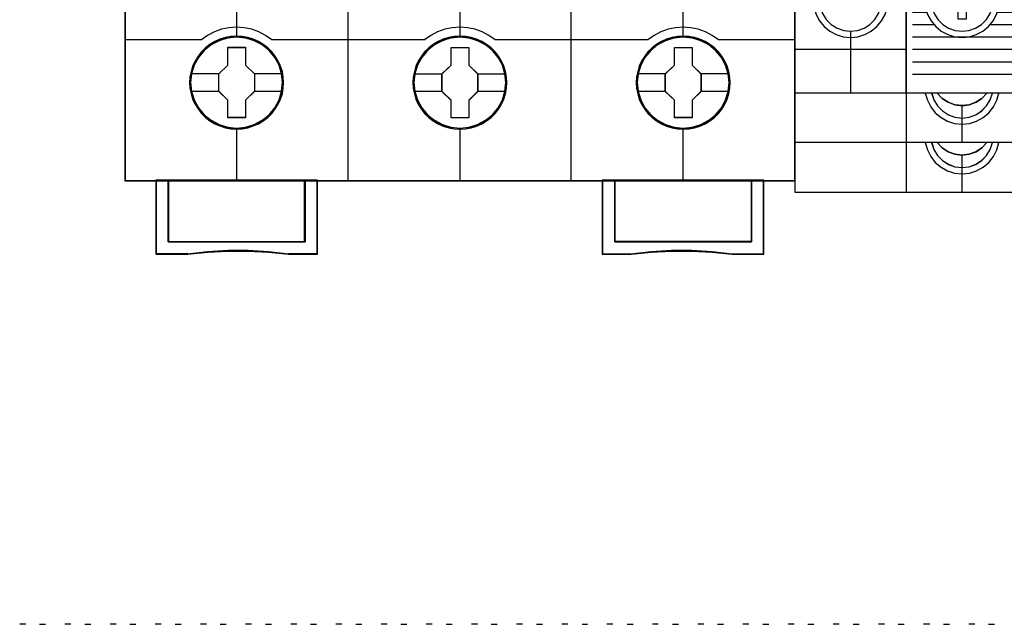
# Model space of a CAD drawing. Header units: millimetres. Extents: x -1290 to 1795, y -4192 to -1311.
# Tile 473 of 656: x 1509 to 1525, y -3700 to -3690. Entities that reach past the tile are written whole.
import ezdxf

# ---------------------------------------------------------------- set-up
doc = ezdxf.new("R2010")
doc.units = ezdxf.units.MM
doc.layers.add('45', color=7, linetype='Continuous')
doc.layers.add('51', color=7, linetype='Continuous')
doc.layers.add('Aparatura', color=7, linetype='Continuous', lineweight=13)
doc.styles.get("Standard").update_dxf_attribs({"font": 'ARIALN.TTF', "width": 0.8})

# ---------------------------------------------------------------- blocks, each defined once
blk = doc.blocks.new('*U220')
at = {"layer": '45', "color": 7}
for points in [[(729.330434, -233.600374), (711.31819, -233.600374), (711.31819, -315.623143), (729.330434, -315.623143), (747.331539, -315.623143), (765.343784, -315.623143), (765.343784, -233.600374), (747.331539, -233.600374), (729.330434, -233.600374)], [(724.114149, -307.712791), (724.09179, -307.260059), (724.019122, -306.812848), (723.862607, -306.3822), (723.683732, -305.968115), (723.44896, -305.576115), (723.169468, -305.228284), (722.839668, -304.908059), (722.47074, -304.632003), (722.101811, -304.389073), (721.671394, -304.201355), (721.240978, -304.074369), (720.782612, -303.991552), (720.329836, -303.969468), (719.87147, -303.991552), (719.429873, -304.074369), (718.982687, -304.201355), (718.56904, -304.389073), (718.177752, -304.632003), (717.820003, -304.908059), (717.484613, -305.228284), (717.221892, -305.576115), (716.975939, -305.968115), (716.774705, -306.3822), (716.657319, -306.812848), (716.567882, -307.260059), (716.534343, -307.712791), (716.567882, -308.160002), (716.657319, -308.601692), (716.774705, -309.03234), (716.975939, -309.446425), (717.221892, -309.838425), (717.484613, -310.197298), (717.820003, -310.517523), (718.177752, -310.793579), (718.56904, -311.025467), (718.982687, -311.207664), (719.429873, -311.345692), (719.87147, -311.43403), (720.329836, -311.456114), (720.782612, -311.43403), (721.240978, -311.345692), (721.671394, -311.207664), (722.101811, -311.025467), (722.47074, -310.793579), (722.839668, -310.517523), (723.169468, -310.197298), (723.44896, -309.838425), (723.683732, -309.446425), (723.862607, -309.03234), (724.019122, -308.601692), (724.09179, -308.160002), (724.114149, -307.712791)], [(724.114149, -307.712791), (724.09179, -307.260059), (724.019122, -306.812848), (723.862607, -306.3822), (723.683732, -305.968115), (723.44896, -305.576115), (723.169468, -305.228284), (722.839668, -304.908059), (722.47074, -304.632003), (722.101811, -304.389073), (721.671394, -304.201355), (721.240978, -304.074369), (720.782612, -303.991552), (720.329836, -303.969468), (719.87147, -303.991552), (719.429873, -304.074369), (718.982687, -304.201355), (718.56904, -304.389073), (718.177752, -304.632003), (717.820003, -304.908059), (717.484613, -305.228284), (717.221892, -305.576115), (716.975939, -305.968115), (716.774705, -306.3822), (716.657319, -306.812848), (716.567882, -307.260059), (716.534343, -307.712791), (716.567882, -308.160002), (716.657319, -308.601692), (716.774705, -309.03234), (716.975939, -309.446425), (717.221892, -309.838425), (717.484613, -310.197298), (717.820003, -310.517523), (718.177752, -310.793579), (718.56904, -311.025467), (718.982687, -311.207664), (719.429873, -311.345692), (719.87147, -311.43403), (720.329836, -311.456114), (720.782612, -311.43403), (721.240978, -311.345692), (721.671394, -311.207664), (722.101811, -311.025467), (722.47074, -310.793579), (722.839668, -310.517523), (723.169468, -310.197298), (723.44896, -309.838425), (723.683732, -309.446425), (723.862607, -309.03234), (724.019122, -308.601692), (724.09179, -308.160002), (724.114149, -307.712791)], [(724.099824, -307.712791), (724.077554, -307.262013), (724.005179, -306.816732), (723.849292, -306.387943), (723.671136, -305.975646), (723.437306, -305.585338), (723.158937, -305.239009), (722.830462, -304.920166), (722.463015, -304.645301), (722.095568, -304.40342), (721.66688, -304.216512), (721.238191, -304.090075), (720.781666, -304.007615), (720.330709, -303.985626), (719.874184, -304.007615), (719.434361, -304.090075), (718.98897, -304.216512), (718.576984, -304.40342), (718.187268, -304.645301), (717.830956, -304.920166), (717.496913, -305.239009), (717.235246, -305.585338), (716.990281, -305.975646), (716.789856, -306.387943), (716.672941, -306.816732), (716.583863, -307.262013), (716.550459, -307.712791), (716.583863, -308.158072), (716.672941, -308.597855), (716.789856, -309.026644), (716.990281, -309.438941), (717.235246, -309.829249), (717.496913, -310.186573), (717.830956, -310.505416), (718.187268, -310.780281), (718.576984, -311.011167), (718.98897, -311.192578), (719.434361, -311.33001), (719.874184, -311.417967), (720.330709, -311.439956), (720.781666, -311.417967), (721.238191, -311.33001), (721.66688, -311.192578), (722.095568, -311.011167), (722.463015, -310.780281), (722.830462, -310.505416), (723.158937, -310.186573), (723.437306, -309.829249), (723.671136, -309.438941), (723.849292, -309.026644), (724.005179, -308.597855), (724.077554, -308.158072), (724.099824, -307.712791)], [(742.115518, -307.71811), (742.093158, -307.270907), (742.020488, -306.823703), (741.863969, -306.387542), (741.685089, -305.973465), (741.450309, -305.586993), (741.17081, -305.233648), (740.841001, -304.913428), (740.477651, -304.637377), (740.103122, -304.394452), (739.672693, -304.212258), (739.242264, -304.079753), (738.783885, -303.996938), (738.331096, -303.974854), (737.878307, -303.996938), (737.431108, -304.079753), (736.983908, -304.212258), (736.570249, -304.394452), (736.17895, -304.637377), (735.821191, -304.913428), (735.485792, -305.233648), (735.223062, -305.586993), (734.977103, -305.973465), (734.781453, -306.387542), (734.658473, -306.823703), (734.569033, -307.270907), (734.541083, -307.71811), (734.569033, -308.170834), (734.658473, -308.606995), (734.781453, -309.037635), (734.977103, -309.451712), (735.223062, -309.843705), (735.485792, -310.202572), (735.821191, -310.522791), (736.17895, -310.804363), (736.570249, -311.030726), (736.983908, -311.21844), (737.431108, -311.350945), (737.878307, -311.439282), (738.331096, -311.466887), (738.783885, -311.439282), (739.242264, -311.350945), (739.672693, -311.21844), (740.103122, -311.030726), (740.477651, -310.804363), (740.841001, -310.522791), (741.17081, -310.202572), (741.450309, -309.843705), (741.685089, -309.451712), (741.863969, -309.037635), (742.020488, -308.606995), (742.093158, -308.170834), (742.115518, -307.71811)], [(742.115518, -307.71811), (742.093158, -307.270907), (742.020488, -306.823703), (741.863969, -306.387542), (741.685089, -305.973465), (741.450309, -305.586993), (741.17081, -305.233648), (740.841001, -304.913428), (740.477651, -304.637377), (740.103122, -304.394452), (739.672693, -304.212258), (739.242264, -304.079753), (738.783885, -303.996938), (738.331096, -303.974854), (737.878307, -303.996938), (737.431108, -304.079753), (736.983908, -304.212258), (736.570249, -304.394452), (736.17895, -304.637377), (735.821191, -304.913428), (735.485792, -305.233648), (735.223062, -305.586993), (734.977103, -305.973465), (734.781453, -306.387542), (734.658473, -306.823703), (734.569033, -307.270907), (734.541083, -307.71811), (734.569033, -308.170834), (734.658473, -308.606995), (734.781453, -309.037635), (734.977103, -309.451712), (735.223062, -309.843705), (735.485792, -310.202572), (735.821191, -310.522791), (736.17895, -310.804363), (736.570249, -311.030726), (736.983908, -311.21844), (737.431108, -311.350945), (737.878307, -311.439282), (738.331096, -311.466887), (738.783885, -311.439282), (739.242264, -311.350945), (739.672693, -311.21844), (740.103122, -311.030726), (740.477651, -310.804363), (740.841001, -310.522791), (741.17081, -310.202572), (741.450309, -309.843705), (741.685089, -309.451712), (741.863969, -309.037635), (742.020488, -308.606995), (742.093158, -308.170834), (742.115518, -307.71811)], [(742.099402, -307.719019), (742.077137, -307.273637), (742.004777, -306.828256), (741.848923, -306.393872), (741.670805, -305.981482), (741.437024, -305.596584), (741.158714, -305.244678), (740.830308, -304.925763), (740.468505, -304.650836), (740.09557, -304.408901), (739.666972, -304.227449), (739.238375, -304.095484), (738.781946, -304.013006), (738.331084, -303.991012), (737.880222, -304.013006), (737.434925, -304.095484), (736.989629, -304.227449), (736.57773, -304.408901), (736.188096, -304.650836), (735.831859, -304.925763), (735.497887, -305.244678), (735.236276, -305.596584), (734.991363, -305.981482), (734.796546, -306.393872), (734.67409, -306.828256), (734.58503, -307.273637), (734.557199, -307.719019), (734.58503, -308.169898), (734.67409, -308.604283), (734.796546, -309.033168), (734.991363, -309.445559), (735.236276, -309.835955), (735.497887, -310.193359), (735.831859, -310.512274), (736.188096, -310.7927), (736.57773, -311.01814), (736.989629, -311.20509), (737.434925, -311.337055), (737.880222, -311.425031), (738.331084, -311.452524), (738.781946, -311.425031), (739.238375, -311.337055), (739.666972, -311.20509), (740.09557, -311.01814), (740.468505, -310.7927), (740.830308, -310.512274), (741.158714, -310.193359), (741.437024, -309.835955), (741.670805, -309.445559), (741.848923, -309.033168), (742.004777, -308.604283), (742.077137, -308.169898), (742.099402, -307.719019)], [(760.122259, -307.718177), (760.099899, -307.265445), (760.027232, -306.818234), (759.870717, -306.387586), (759.691842, -305.973501), (759.457069, -305.581501), (759.177578, -305.23367), (758.847778, -304.913445), (758.478849, -304.637389), (758.109921, -304.394459), (757.679504, -304.206741), (757.249087, -304.079755), (756.790721, -303.996938), (756.337945, -303.974854), (755.879579, -303.996938), (755.437983, -304.079755), (754.990797, -304.206741), (754.57715, -304.394459), (754.185862, -304.637389), (753.828113, -304.913445), (753.492723, -305.23367), (753.230001, -305.581501), (752.984049, -305.973501), (752.782815, -306.387586), (752.665429, -306.818234), (752.575991, -307.265445), (752.542452, -307.718177), (752.575991, -308.165388), (752.665429, -308.607078), (752.782815, -309.037726), (752.984049, -309.451811), (753.230001, -309.843811), (753.492723, -310.202684), (753.828113, -310.522909), (754.185862, -310.798965), (754.57715, -311.030853), (754.990797, -311.21305), (755.437983, -311.351078), (755.879579, -311.439416), (756.337945, -311.461501), (756.790721, -311.439416), (757.249087, -311.351078), (757.679504, -311.21305), (758.109921, -311.030853), (758.478849, -310.798965), (758.847778, -310.522909), (759.177578, -310.202684), (759.457069, -309.843811), (759.691842, -309.451811), (759.870717, -309.037726), (760.027232, -308.607078), (760.099899, -308.165388), (760.122259, -307.718177)], [(760.122259, -307.718177), (760.099899, -307.265445), (760.027232, -306.818234), (759.870717, -306.387586), (759.691842, -305.973501), (759.457069, -305.581501), (759.177578, -305.23367), (758.847778, -304.913445), (758.478849, -304.637389), (758.109921, -304.394459), (757.679504, -304.206741), (757.249087, -304.079755), (756.790721, -303.996938), (756.337945, -303.974854), (755.879579, -303.996938), (755.437983, -304.079755), (754.990797, -304.206741), (754.57715, -304.394459), (754.185862, -304.637389), (753.828113, -304.913445), (753.492723, -305.23367), (753.230001, -305.581501), (752.984049, -305.973501), (752.782815, -306.387586), (752.665429, -306.818234), (752.575991, -307.265445), (752.542452, -307.718177), (752.575991, -308.165388), (752.665429, -308.607078), (752.782815, -309.037726), (752.984049, -309.451811), (753.230001, -309.843811), (753.492723, -310.202684), (753.828113, -310.522909), (754.185862, -310.798965), (754.57715, -311.030853), (754.990797, -311.21305), (755.437983, -311.351078), (755.879579, -311.439416), (756.337945, -311.461501), (756.790721, -311.439416), (757.249087, -311.351078), (757.679504, -311.21305), (758.109921, -311.030853), (758.478849, -310.798965), (758.847778, -310.522909), (759.177578, -310.202684), (759.457069, -309.843811), (759.691842, -309.451811), (759.870717, -309.037726), (760.027232, -308.607078), (760.099899, -308.165388), (760.122259, -307.718177)], [(760.106143, -307.718177), (760.083873, -307.267399), (760.011498, -306.822118), (759.855611, -306.393329), (759.677455, -305.981032), (759.443625, -305.590724), (759.165256, -305.244395), (758.836781, -304.925552), (758.469334, -304.650687), (758.101887, -304.408806), (757.673198, -304.221898), (757.24451, -304.095461), (756.787985, -304.013001), (756.337028, -303.991012), (755.880503, -304.013001), (755.44068, -304.095461), (754.995289, -304.221898), (754.583303, -304.408806), (754.193587, -304.650687), (753.837275, -304.925552), (753.503232, -305.244395), (753.241565, -305.590724), (752.9966, -305.981032), (752.796175, -306.393329), (752.67926, -306.822118), (752.590182, -307.267399), (752.556777, -307.718177), (752.590182, -308.163458), (752.67926, -308.603241), (752.796175, -309.03203), (752.9966, -309.444327), (753.241565, -309.834635), (753.503232, -310.191959), (753.837275, -310.510802), (754.193587, -310.785667), (754.583303, -311.016553), (754.995289, -311.197964), (755.44068, -311.335396), (755.880503, -311.423353), (756.337028, -311.445342), (756.787985, -311.423353), (757.24451, -311.335396), (757.673198, -311.197964), (758.101887, -311.016553), (758.469334, -310.785667), (758.836781, -310.510802), (759.165256, -310.191959), (759.443625, -309.834635), (759.677455, -309.444327), (759.855611, -309.03203), (760.011498, -308.603241), (760.083873, -308.163458), (760.106143, -307.718177)], [(719.615537, -304.865352), (721.056749, -304.865352), (721.056749, -306.291944), (721.777356, -306.994181), (721.777356, -308.415243), (721.056749, -309.134069), (721.056749, -310.544072), (719.615537, -310.544072), (719.615537, -309.134069), (718.883671, -308.415243), (718.883671, -306.994181), (719.615537, -306.291944), (719.615537, -304.865352)], [(719.615537, -304.865352), (721.056749, -304.865352), (721.056749, -304.865352), (721.056749, -306.291944), (721.056749, -306.291944), (721.777356, -306.994181), (721.777356, -306.994181), (721.777356, -308.415243), (721.777356, -308.415243), (721.056749, -309.134069), (721.056749, -309.134069), (721.056749, -310.544072), (721.056749, -310.544072), (719.615537, -310.544072), (719.615537, -310.544072), (719.615537, -309.134069), (719.615537, -309.134069), (718.883671, -308.415243), (718.883671, -308.415243), (718.883671, -306.994181), (718.883671, -306.994181), (719.615537, -306.291944), (719.615537, -306.291944), (719.615537, -304.865352), (719.615537, -304.865352)], [(719.622163, -304.88151), (721.048214, -304.88151), (721.048214, -306.299983), (721.76124, -306.998224), (721.76124, -308.4112), (721.048214, -309.125934), (721.048214, -310.527914), (719.622163, -310.527914), (719.622163, -309.125934), (718.897996, -308.4112), (718.897996, -306.998224), (719.622163, -306.299983), (719.622163, -304.88151)], [(737.621201, -304.876124), (739.063305, -304.876124), (739.063305, -306.297186), (739.778724, -307.004953), (739.778724, -308.426015), (739.063305, -309.144841), (739.063305, -310.554844), (737.621201, -310.554844), (737.621201, -309.144841), (736.883249, -308.426015), (736.883249, -307.004953), (737.621201, -306.297186), (737.621201, -304.876124)], [(737.621201, -304.876124), (739.063305, -304.876124), (739.063305, -304.876124), (739.063305, -306.297186), (739.063305, -306.297186), (739.778724, -307.004953), (739.778724, -307.004953), (739.778724, -308.426015), (739.778724, -308.426015), (739.063305, -309.144841), (739.063305, -309.144841), (739.063305, -310.554844), (739.063305, -310.554844), (737.621201, -310.554844), (737.621201, -310.554844), (737.621201, -309.144841), (737.621201, -309.144841), (736.883249, -308.426015), (736.883249, -308.426015), (736.883249, -307.004953), (736.883249, -307.004953), (737.621201, -306.297186), (737.621201, -306.297186), (737.621201, -304.876124), (737.621201, -304.876124)], [(737.629102, -304.892282), (739.055153, -304.892282), (739.055153, -306.305258), (739.762609, -307.008996), (739.762609, -308.421972), (739.055153, -309.136707), (739.055153, -310.538686), (737.629102, -310.538686), (737.629102, -309.136707), (736.899365, -308.421972), (736.899365, -307.008996), (737.629102, -306.305258), (737.629102, -304.892282)], [(755.622308, -304.876124), (757.064413, -304.876124), (757.064413, -306.297222), (757.785465, -306.999477), (757.785465, -308.420575), (757.064413, -309.139419), (757.064413, -310.549458), (755.622308, -310.549458), (755.622308, -309.139419), (754.88999, -308.420575), (754.88999, -306.999477), (755.622308, -306.297222), (755.622308, -304.876124)], [(755.622308, -304.876124), (757.064413, -304.876124), (757.064413, -304.876124), (757.064413, -306.297222), (757.064413, -306.297222), (757.785465, -306.999477), (757.785465, -306.999477), (757.785465, -308.420575), (757.785465, -308.420575), (757.064413, -309.139419), (757.064413, -309.139419), (757.064413, -310.549458), (757.064413, -310.549458), (755.622308, -310.549458), (755.622308, -310.549458), (755.622308, -309.139419), (755.622308, -309.139419), (754.88999, -308.420575), (754.88999, -308.420575), (754.88999, -306.999477), (754.88999, -306.999477), (755.622308, -306.297222), (755.622308, -306.297222), (755.622308, -304.876124), (755.622308, -304.876124)], [(755.630272, -304.892282), (757.056324, -304.892282), (757.056324, -306.305286), (757.769349, -307.00354), (757.769349, -308.416544), (757.056324, -309.131293), (757.056324, -310.5333), (755.630272, -310.5333), (755.630272, -309.131293), (754.906106, -308.416544), (754.906106, -307.00354), (755.630272, -306.305286), (755.630272, -304.892282)], [(725.843955, -320.554529), (714.816654, -320.554529), (714.816654, -315.590826), (713.823304, -315.590826), (713.823304, -321.555009), (716.373646, -321.555009), (717.997606, -321.378128), (719.632727, -321.289688), (721.267848, -321.289688), (722.897389, -321.378128), (724.53251, -321.555009), (726.848466, -321.555009), (726.848466, -315.590826), (725.843955, -315.590826), (725.843955, -320.554529)], [(725.845704, -320.558584), (725.845704, -315.590826), (720.329618, -315.590826), (714.813531, -315.590826), (714.813531, -320.558584), (725.845704, -320.558584)], [(749.815298, -315.590826), (749.815298, -321.555009), (752.130936, -321.555009), (753.765832, -321.378128), (755.395149, -321.289688), (757.030045, -321.289688), (758.664941, -321.378128), (760.288678, -321.555009), (762.838669, -321.555009), (762.838669, -315.590826), (761.845456, -315.590826), (761.845456, -320.554529), (750.819671, -320.554529), (750.819671, -315.590826), (749.815298, -315.590826)], [(756.332356, -315.590826), (750.816269, -315.590826), (750.816269, -320.558584), (761.848442, -320.558584), (761.848442, -315.590826), (756.332356, -315.590826)]]:
    blk.add_lwpolyline(points, close=True, dxfattribs=at)
at = {"layer": '45', "color": 139}
for points in [[(729.330434, -233.600374), (711.31819, -233.600374), (711.31819, -315.623143), (729.330434, -315.623143), (747.331539, -315.623143), (765.343784, -315.623143), (765.343784, -233.600374), (747.331539, -233.600374), (729.330434, -233.600374)], [(729.335804, -233.616532), (711.334305, -233.616532), (711.334305, -315.606984), (729.335804, -315.606984), (747.32617, -315.606984), (765.327668, -315.606984), (765.327668, -233.616532), (747.32617, -233.616532), (729.335804, -233.616532)], [(724.031779, -307.707337), (723.959098, -306.989559), (723.752236, -306.31043), (723.411193, -305.675473), (722.952741, -305.117814), (722.388063, -304.665062), (721.745113, -304.328258), (721.046254, -304.112925), (720.325032, -304.046668), (719.603809, -304.112925), (718.916132, -304.328258), (718.273182, -304.665062), (717.708504, -305.117814), (717.250053, -305.675473), (716.909009, -306.31043), (716.690965, -306.989559), (716.623875, -307.707337), (716.690965, -308.425116), (716.909009, -309.109766), (717.250053, -309.739202), (717.708504, -310.296861), (718.273182, -310.749613), (718.916132, -311.086417), (719.603809, -311.296229), (720.325032, -311.373528), (721.046254, -311.296229), (721.745113, -311.086417), (722.388063, -310.749613), (722.952741, -310.296861), (723.411193, -309.739202), (723.752236, -309.109766), (723.959098, -308.425116), (724.031779, -307.707337)], [(724.037151, -307.712791), (723.964472, -306.995), (723.757616, -306.310337), (723.410992, -305.675367), (722.946964, -305.12322), (722.393484, -304.670459), (721.750553, -304.328128), (721.051714, -304.118312), (720.330513, -304.052054), (719.609312, -304.118312), (718.910474, -304.328128), (718.273133, -304.670459), (717.714063, -305.12322), (717.244443, -305.675367), (716.90341, -306.310337), (716.696554, -306.995), (716.623875, -307.712791), (716.696554, -308.425061), (716.90341, -309.115245), (717.244443, -309.744693), (717.714063, -310.296841), (718.273133, -310.749601), (718.910474, -311.091933), (719.609312, -311.301749), (720.330513, -311.373528), (721.051714, -311.301749), (721.750553, -311.091933), (722.393484, -310.749601), (722.946964, -310.296841), (723.410992, -309.744693), (723.757616, -309.115245), (723.964472, -308.425061), (724.037151, -307.712791)], [(742.03852, -307.707337), (741.960231, -306.989559), (741.753325, -306.31043), (741.41221, -305.675473), (740.953661, -305.117814), (740.388864, -304.665062), (739.745777, -304.328258), (739.052362, -304.112925), (738.325395, -304.046668), (737.604019, -304.112925), (736.916196, -304.328258), (736.27311, -304.665062), (735.708312, -305.117814), (735.249764, -305.675473), (734.908648, -306.31043), (734.69615, -306.989559), (734.623453, -307.707337), (734.69615, -308.425116), (734.908648, -309.109766), (735.249764, -309.739202), (735.708312, -310.296861), (736.27311, -310.749613), (736.916196, -311.086417), (737.604019, -311.296229), (738.325395, -311.373528), (739.052362, -311.296229), (739.745777, -311.086417), (740.388864, -310.749613), (740.953661, -310.296861), (741.41221, -309.739202), (741.753325, -309.109766), (741.960231, -308.425116), (742.03852, -307.707337)], [(742.03852, -307.712791), (741.965823, -306.995), (741.758917, -306.310337), (741.41221, -305.675367), (740.948069, -305.12322), (740.394456, -304.670459), (739.751369, -304.328128), (739.052362, -304.118312), (738.330987, -304.052054), (737.609611, -304.118312), (736.910604, -304.328128), (736.27311, -304.670459), (735.713904, -305.12322), (735.249764, -305.675367), (734.903056, -306.310337), (734.69615, -306.995), (734.623453, -307.712791), (734.69615, -308.425061), (734.903056, -309.115245), (735.249764, -309.744693), (735.713904, -310.296841), (736.27311, -310.749601), (736.910604, -311.091933), (737.609611, -311.301749), (738.330987, -311.373528), (739.052362, -311.301749), (739.751369, -311.091933), (740.394456, -310.749601), (740.948069, -310.296841), (741.41221, -309.744693), (741.758917, -309.115245), (741.965823, -308.425061), (742.03852, -307.712791)], [(760.039889, -307.712791), (759.967192, -306.995), (759.760286, -306.310337), (759.419171, -305.675367), (758.949438, -305.12322), (758.395824, -304.670459), (757.752738, -304.328128), (757.053731, -304.118312), (756.332356, -304.052054), (755.61098, -304.118312), (754.911973, -304.328128), (754.274479, -304.670459), (753.715273, -305.12322), (753.251132, -305.675367), (752.904425, -306.310337), (752.697519, -306.995), (752.624822, -307.712791), (752.697519, -308.425061), (752.904425, -309.115245), (753.251132, -309.744693), (753.715273, -310.296841), (754.274479, -310.749601), (754.911973, -311.091933), (755.61098, -311.301749), (756.332356, -311.373528), (757.053731, -311.301749), (757.752738, -311.091933), (758.395824, -310.749601), (758.949438, -310.296841), (759.419171, -309.744693), (759.760286, -309.115245), (759.967192, -308.425061), (760.039889, -307.712791)], [(760.039889, -307.707337), (759.961598, -306.989559), (759.754686, -306.31043), (759.41356, -305.675473), (758.954998, -305.117814), (758.390183, -304.665062), (757.747078, -304.328258), (757.053642, -304.112925), (756.332245, -304.046668), (755.605256, -304.112925), (754.917413, -304.328258), (754.274307, -304.665062), (753.709493, -305.117814), (753.250931, -305.675473), (752.909805, -306.31043), (752.697301, -306.989559), (752.630194, -307.707337), (752.697301, -308.425116), (752.909805, -309.109766), (753.250931, -309.739202), (753.709493, -310.296861), (754.274307, -310.749613), (754.917413, -311.086417), (755.605256, -311.296229), (756.332245, -311.373528), (757.053642, -311.296229), (757.747078, -311.086417), (758.390183, -310.749613), (758.954998, -310.296861), (759.41356, -309.739202), (759.754686, -309.109766), (759.961598, -308.425116), (760.039889, -307.707337)]]:
    blk.add_lwpolyline(points, close=True, dxfattribs=at)
for points in [[(729.319558, -315.623143), (729.319558, -269.886374)], [(747.310183, -315.623143), (747.310183, -269.886374)], [(720.312607, -296.823939), (720.312607, -304.068212)], [(738.313976, -296.823939), (738.313976, -304.068212)], [(756.315344, -296.823939), (756.315344, -304.068212)], [(723.179432, -304.271088), (722.669916, -303.907867), (722.126806, -303.6241), (721.550102, -303.414113), (720.945402, -303.294931), (720.329504, -303.249529), (719.713606, -303.294931), (719.114506, -303.414113), (718.532202, -303.6241), (717.989092, -303.907867), (717.485176, -304.271088)], [(741.175429, -304.271088), (740.671492, -303.907867), (740.12836, -303.6241), (739.546034, -303.414113), (738.946909, -303.294931), (738.330987, -303.249529), (737.715064, -303.294931), (737.11594, -303.414113), (736.533613, -303.6241), (735.990481, -303.907867), (735.486545, -304.271088)], [(759.176797, -304.271088), (758.672881, -303.907867), (758.124172, -303.6241), (757.547468, -303.414113), (756.948367, -303.294931), (756.332469, -303.249529), (755.716571, -303.294931), (755.111872, -303.414113), (754.535167, -303.6241), (753.992057, -303.907867), (753.482542, -304.271088)], [(711.31819, -304.238772), (717.519198, -304.238772)], [(723.1472, -304.238772), (729.35179, -304.238772)], [(729.319558, -304.238772), (735.520567, -304.238772)], [(741.141406, -304.238772), (747.342415, -304.238772)], [(747.310183, -304.238772), (753.514773, -304.238772)], [(759.142775, -304.238772), (765.343784, -304.238772)], [(720.312607, -311.351984), (720.312607, -315.623143)], [(738.313976, -311.351984), (738.313976, -315.623143)], [(756.315344, -311.351984), (756.315344, -315.623143)], [(713.823304, -315.590826), (713.823304, -321.555009)], [(720.346629, -315.590826), (713.823304, -315.590826)], [(714.813531, -315.590826), (714.813531, -320.558584)], [(725.813473, -320.558584), (725.813473, -315.590826)], [(726.814444, -315.590826), (726.814444, -321.555009)], [(749.815298, -315.590826), (749.815298, -321.555009)], [(750.816269, -320.558584), (750.816269, -315.590826)], [(761.81442, -315.590826), (761.81442, -320.558584)], [(762.806438, -315.590826), (762.806438, -321.555009)], [(714.813531, -320.526268), (725.845704, -320.526268)], [(761.848442, -320.526268), (750.816269, -320.526268)], [(724.538532, -321.555009), (722.901035, -321.357519), (721.269127, -321.258774), (719.63163, -321.258774), (717.994132, -321.357519), (716.367813, -321.555009)], [(760.295951, -321.555009), (758.669632, -321.357519), (757.032135, -321.258774), (755.394637, -321.258774), (753.762729, -321.357519), (752.125232, -321.555009)], [(716.400044, -321.520897), (713.823304, -321.520897)], [(726.848466, -321.520897), (724.50451, -321.520897)], [(749.815298, -321.520897), (752.157463, -321.520897)], [(760.261929, -321.520897), (762.838669, -321.520897)]]:
    blk.add_lwpolyline(points, dxfattribs=at)
at = {"layer": '45', "color": 59}
blk.add_lwpolyline([(729.319558, -315.623143), (729.319558, -269.886374)], dxfattribs=at)
at = {"layer": '45', "color": 7}
for points in [[(716.605969, -306.98208), (718.915902, -306.98208)], [(721.743333, -306.98208), (724.042523, -306.98208)], [(734.612709, -306.992852), (736.917271, -306.992852)], [(739.744702, -306.992852), (742.043892, -306.992852)], [(752.614078, -306.987466), (754.924012, -306.987466)], [(757.751443, -306.987466), (760.050633, -306.987466)], [(716.605969, -308.395027), (718.915902, -308.395027)], [(721.743333, -308.395027), (724.042523, -308.395027)], [(734.612709, -308.4058), (736.917271, -308.4058)], [(739.744702, -308.4058), (742.043892, -308.4058)], [(752.614078, -308.400414), (754.924012, -308.400414)], [(757.751443, -308.400414), (760.050633, -308.400414)]]:
    blk.add_lwpolyline(points, dxfattribs=at)
at = {"layer": '45', "color": 59}
for points in [[(725.843955, -320.554529), (714.816654, -320.554529), (714.816654, -315.590826), (713.823304, -315.590826), (713.823304, -321.555009), (716.373646, -321.555009), (717.997606, -321.378128), (719.632727, -321.289688), (721.267848, -321.289688), (722.897389, -321.378128), (724.53251, -321.555009), (726.848466, -321.555009), (726.848466, -315.590826), (725.843955, -315.590826), (725.843955, -320.554529)], [(725.830325, -320.543491), (714.830312, -320.543491), (714.830312, -315.605189), (713.83942, -315.605189), (713.83942, -321.53885), (716.383451, -321.53885), (718.003392, -321.362875), (719.634467, -321.274888), (721.265542, -321.274888), (722.89105, -321.362875), (724.522125, -321.53885), (726.83235, -321.53885), (726.83235, -315.605189), (725.830325, -315.605189), (725.830325, -320.543491)], [(725.845704, -320.558584), (725.845704, -315.590826), (720.329618, -315.590826), (714.813531, -315.590826), (714.813531, -320.558584), (725.845704, -320.558584)], [(725.829588, -320.544221), (725.829588, -315.605189), (720.329618, -315.605189), (714.829647, -315.605189), (714.829647, -320.544221), (725.829588, -320.544221)], [(749.815298, -315.590826), (749.815298, -321.555009), (752.130936, -321.555009), (753.765832, -321.378128), (755.395149, -321.289688), (757.030045, -321.289688), (758.664941, -321.378128), (760.288678, -321.555009), (762.838669, -321.555009), (762.838669, -315.590826), (761.845456, -315.590826), (761.845456, -320.554529), (750.819671, -320.554529), (750.819671, -315.590826), (749.815298, -315.590826)], [(749.829623, -315.605189), (749.829623, -321.53885), (752.139848, -321.53885), (753.770923, -321.362875), (755.396431, -321.274888), (757.027506, -321.274888), (758.658581, -321.362875), (760.278522, -321.53885), (762.822554, -321.53885), (762.822554, -315.605189), (761.831662, -315.605189), (761.831662, -320.543491), (750.831648, -320.543491), (750.831648, -315.605189), (749.829623, -315.605189)], [(756.332356, -315.590826), (750.816269, -315.590826), (750.816269, -320.558584), (761.848442, -320.558584), (761.848442, -315.590826), (756.332356, -315.590826)], [(756.332356, -315.605189), (750.832385, -315.605189), (750.832385, -320.544221), (761.832326, -320.544221), (761.832326, -315.605189), (756.332356, -315.605189)]]:
    blk.add_lwpolyline(points, close=True, dxfattribs=at)
blk = doc.blocks.new('*U221')
at = {"layer": '51', "color": 255}
for points in [[(603.825683, -499.967008), (604.31632, -499.967008)], [(607.467858, -499.967008), (607.958495, -499.967008)], [(611.110032, -499.967008), (611.60067, -499.967008)], [(614.752207, -499.967008), (615.241054, -499.967008)], [(618.392592, -499.967008), (618.883229, -499.967008)], [(622.034767, -499.967008), (622.525404, -499.967008)], [(625.676941, -499.967008), (626.167579, -499.967008)], [(629.319116, -499.967008), (629.807963, -499.967008)], [(632.959501, -499.967008), (633.450138, -499.967008)], [(636.601675, -499.967008), (637.092313, -499.967008)], [(640.24385, -499.967008), (640.734487, -499.967008)], [(643.886025, -499.967008), (644.376662, -499.967008)], [(647.571176, -499.967008), (648.017047, -499.967008)], [(651.213351, -499.967008), (651.703988, -499.967008)], [(654.855525, -499.967008), (655.346163, -499.967008)], [(658.4977, -499.967008), (658.988337, -499.967008)], [(662.139875, -499.967008), (662.628722, -499.967008)], [(665.780259, -499.967008), (666.270897, -499.967008)], [(669.422434, -499.967008), (669.913072, -499.967008)], [(673.064609, -499.967008), (673.555246, -499.967008)], [(676.706784, -499.967008), (677.197421, -499.967008)], [(680.348959, -499.967008), (680.837806, -499.967008)]]:
    blk.add_lwpolyline(points, dxfattribs=at)
blk = doc.blocks.new('*U224')
at = {"layer": '45', "color": 7}
for points in [[(135.668329, -383.521822), (126.674716, -383.521822), (126.674716, -383.521822), (117.675913, -383.521822), (117.675913, -383.521822), (117.675913, -466.478178), (117.675913, -466.478178), (126.674716, -466.478178), (126.674716, -466.478178), (135.668329, -466.478178), (135.668329, -466.478178), (135.668329, -383.521822), (135.668329, -383.521822)], [(135.664748, -383.527208), (126.674715, -383.527208), (117.679495, -383.527208), (117.679495, -466.474587), (126.674715, -466.474587), (135.664748, -466.474587), (135.664748, -383.527208)], [(135.668864, -391.511785), (126.66854, -391.511785), (126.68412, -391.480649), (126.68412, -400.956504), (126.66854, -401.018777), (127.058052, -401.060292), (127.416403, -401.215974), (127.728012, -401.449498), (127.972107, -401.760862), (128.117525, -402.12931), (128.174653, -402.518515), (128.169459, -402.508137), (134.167945, -402.508137), (134.173138, -402.518515), (134.219879, -402.12931), (134.375684, -401.760862), (134.609392, -401.449498), (134.921001, -401.215974), (135.289739, -401.060292), (135.668864, -401.018777), (135.684445, -400.956504), (135.684445, -391.480649), (135.668864, -391.511785)], [(135.663511, -391.517146), (126.673912, -391.517146), (126.689474, -391.486035), (126.689474, -400.954184), (126.673912, -401.016406), (127.06296, -401.057887), (127.420884, -401.213443), (127.732122, -401.446776), (127.975925, -401.757888), (128.12117, -402.126036), (128.17823, -402.514925), (128.173043, -402.504554), (134.16438, -402.504554), (134.169567, -402.514925), (134.216253, -402.126036), (134.371872, -401.757888), (134.605301, -401.446776), (134.916539, -401.213443), (135.284838, -401.057887), (135.663511, -401.016406), (135.679073, -400.954184), (135.679073, -391.486035), (135.663511, -391.517146)], [(132.364586, -419.49902), (133.173958, -419.49902), (133.173958, -419.49902), (133.173958, -424.497299), (133.173958, -424.497299), (132.364586, -424.497299), (132.364586, -424.497299), (132.364586, -419.49902), (132.364586, -419.49902)], [(132.368167, -419.504406), (133.168586, -419.504406), (133.168586, -424.493709), (132.368167, -424.493709), (132.368167, -419.504406)], [(133.0128, -424.093621), (132.981576, -423.973999), (132.893107, -423.885582), (132.768209, -423.849175), (132.648516, -423.885582), (132.544434, -423.973999), (132.51321, -424.093621), (132.544434, -424.228847), (132.648516, -424.317264), (132.768209, -424.353671), (132.893107, -424.317264), (132.981576, -424.228847), (133.0128, -424.093621)], [(131.170958, -432.492033), (122.178656, -432.492033), (122.178656, -432.492033), (121.867145, -432.538796), (121.586784, -432.684282), (121.363534, -432.907706), (121.223354, -433.183089), (121.176627, -433.484452), (121.176627, -433.484452), (121.176627, -436.492887), (121.176627, -436.492887), (121.223354, -436.804642), (121.363534, -437.085221), (121.586784, -437.308645), (121.867145, -437.454131), (122.178656, -437.495698), (122.178656, -437.495698), (131.170958, -437.495698), (131.170958, -437.495698), (131.487661, -437.454131), (131.76283, -437.308645), (131.98608, -437.085221), (132.131452, -436.804642), (132.172987, -436.492887), (132.172987, -436.492887), (132.172987, -433.484452), (132.172987, -433.484452), (132.131452, -433.183089), (131.98608, -432.907706), (131.76283, -432.684282), (131.487661, -432.538796), (131.170958, -432.492033), (131.170958, -432.492033)], [(131.166402, -432.497419), (122.181422, -432.497419), (121.870164, -432.544098), (121.590031, -432.689323), (121.366963, -432.912346), (121.226897, -433.187236), (121.180208, -433.488058), (121.180208, -436.491095), (121.226897, -436.802291), (121.366963, -437.082367), (121.590031, -437.30539), (121.870164, -437.450615), (122.181422, -437.492108), (131.166402, -437.492108), (131.482847, -437.450615), (131.757792, -437.30539), (131.98086, -437.082367), (132.126114, -436.802291), (132.167615, -436.491095), (132.167615, -433.488058), (132.126114, -433.187236), (131.98086, -432.912346), (131.757792, -432.689323), (131.482847, -432.544098), (131.166402, -432.497419)], [(135.175901, -444.241669), (133.666386, -442.976929), (133.666386, -442.976929), (133.666386, -443.372486), (133.666386, -443.372486), (134.70581, -444.241669), (134.70581, -444.241669), (133.666386, -445.110852), (133.666386, -445.110852), (133.666386, -445.501204), (133.666386, -445.501204), (135.175901, -444.241669), (135.175901, -444.241669)], [(135.170529, -444.241661), (133.669967, -442.98052), (133.669967, -443.374951), (134.703226, -444.241661), (133.669967, -445.108372), (133.669967, -445.497613), (135.170529, -444.241661)], [(118.177294, -443.980535), (118.177294, -444.485031), (133.168586, -444.485031), (133.168586, -443.980535), (118.177294, -443.980535)], [(126.66854, -448.981137), (127.058029, -448.929239), (127.416358, -448.783925), (127.727949, -448.540005), (127.972029, -448.228618), (128.117438, -447.870523), (128.174563, -447.481288), (128.158984, -447.476099), (134.193464, -447.476099), (134.172692, -447.481288), (134.21943, -447.870523), (134.375226, -448.228618), (134.608919, -448.540005), (134.92051, -448.783925), (135.289226, -448.929239), (135.668329, -448.981137), (135.668329, -448.981137), (135.668329, -458.48883), (135.668329, -458.48883), (126.66854, -458.48883), (126.66854, -458.48883), (126.66854, -448.981137), (126.66854, -448.981137)], [(126.673912, -448.985297), (127.063013, -448.933441), (127.420986, -448.788245), (127.732267, -448.544524), (127.976104, -448.233391), (128.121369, -447.875587), (128.178437, -447.48667), (128.162873, -447.481485), (134.19135, -447.481485), (134.170598, -447.48667), (134.21729, -447.875587), (134.372931, -448.233391), (134.606392, -448.544524), (134.917673, -448.788245), (135.286022, -448.933441), (135.664748, -448.985297), (135.664748, -458.48524), (126.673912, -458.48524), (126.673912, -448.985297)], [(125.180513, -450.986732), (125.123364, -450.399692), (124.957112, -449.828236), (124.676563, -449.319122), (124.297303, -448.861957), (123.840111, -448.482719), (123.330967, -448.202186), (122.759478, -448.035945), (122.182794, -447.978799), (121.590524, -448.035945), (121.02423, -448.202186), (120.50989, -448.482719), (120.052699, -448.861957), (119.678634, -449.319122), (119.398085, -449.828236), (119.231833, -450.399692), (119.174684, -450.986732), (119.231833, -451.568577), (119.398085, -452.134838), (119.678634, -452.649147), (120.052699, -453.106312), (120.50989, -453.48555), (121.02423, -453.760888), (121.590524, -453.927129), (122.182794, -453.984275), (122.759478, -453.927129), (123.330967, -453.760888), (123.840111, -453.48555), (124.297303, -453.106312), (124.676563, -452.649147), (124.957112, -452.134838), (125.123364, -451.568577), (125.180513, -450.986732)], [(124.677341, -450.986827), (124.60978, -450.431064), (124.433083, -449.896077), (124.131659, -449.428612), (123.741886, -449.02867), (123.263765, -448.727415), (122.728477, -448.550818), (122.182795, -448.483295), (121.62672, -448.550818), (121.091432, -448.727415), (120.613311, -449.02867), (120.223538, -449.428612), (119.922114, -449.896077), (119.74022, -450.431064), (119.677856, -450.986827), (119.74022, -451.547784), (119.922114, -452.067189), (120.223538, -452.550236), (120.613311, -452.93979), (121.091432, -453.241045), (121.62672, -453.42803), (122.182795, -453.485165), (122.728477, -453.42803), (123.263765, -453.241045), (123.741886, -452.93979), (124.131659, -452.550236), (124.433083, -452.067189), (124.60978, -451.547784), (124.677341, -450.986827)], [(134.17493, -450.986732), (134.122962, -450.399692), (133.941076, -449.828236), (133.665648, -449.319122), (133.296679, -448.861957), (132.839365, -448.482719), (132.314493, -448.202186), (131.758441, -448.035945), (131.166011, -447.978799), (130.589172, -448.035945), (130.022726, -448.202186), (129.497854, -448.482719), (129.050934, -448.861957), (128.671571, -449.319122), (128.396143, -449.828236), (128.22465, -450.399692), (128.172683, -450.986732), (128.22465, -451.568577), (128.396143, -452.134838), (128.671571, -452.649147), (129.050934, -453.106312), (129.497854, -453.48555), (130.022726, -453.760888), (130.589172, -453.927129), (131.166011, -453.984275), (131.758441, -453.927129), (132.314493, -453.760888), (132.839365, -453.48555), (133.296679, -453.106312), (133.665648, -452.649147), (133.941076, -452.134838), (134.122962, -451.568577), (134.17493, -450.986732)], [(133.67713, -450.986827), (133.609543, -450.431064), (133.432777, -449.896077), (133.131234, -449.428612), (132.73091, -449.02867), (132.262999, -448.727415), (131.727501, -448.550818), (131.166008, -448.483295), (130.609714, -448.550818), (130.084613, -448.727415), (129.606304, -449.02867), (129.216379, -449.428612), (128.914836, -449.896077), (128.727672, -450.431064), (128.670483, -450.986827), (128.727672, -451.547784), (128.914836, -452.067189), (129.216379, -452.550236), (129.606304, -452.93979), (130.084613, -453.241045), (130.609714, -453.42803), (131.166008, -453.485165), (131.727501, -453.42803), (132.262999, -453.241045), (132.73091, -452.93979), (133.131234, -452.550236), (133.432777, -452.067189), (133.609543, -451.547784), (133.67713, -450.986827)], [(133.671758, -450.986823), (133.604316, -450.431858), (133.427929, -449.897639), (133.127033, -449.430846), (132.727569, -449.031478), (132.260662, -448.730656), (131.726313, -448.554311), (131.166024, -448.486886), (130.610924, -448.554311), (130.086951, -448.730656), (129.609668, -449.031478), (129.220579, -449.430846), (128.919684, -449.897639), (128.732921, -450.431858), (128.675854, -450.986823), (128.732921, -451.546975), (128.919684, -452.065634), (129.220579, -452.547988), (129.609668, -452.936982), (130.086951, -453.237804), (130.610924, -453.424522), (131.166024, -453.481574), (131.726313, -453.424522), (132.260662, -453.237804), (132.727569, -452.936982), (133.127033, -452.547988), (133.427929, -452.065634), (133.604316, -451.546975), (133.671758, -450.986823)], [(130.822743, -449.48331), (130.822743, -450.487392), (130.827954, -450.482189), (130.061815, -450.482189), (130.061815, -450.487392), (130.061815, -451.491473), (130.061815, -451.486271), (130.822743, -451.486271), (130.822743, -451.491473), (130.822743, -452.48515), (130.822743, -452.48515), (131.52634, -452.48515), (131.52634, -452.48515), (131.52634, -451.491473), (131.52634, -451.486271), (132.271633, -451.486271), (132.276844, -451.491473), (132.276844, -450.487392), (132.271633, -450.482189), (131.52634, -450.482189), (131.52634, -450.487392), (131.52634, -449.48331), (131.52634, -449.48331), (130.822743, -449.48331), (130.822743, -449.48331)], [(130.823248, -449.486901), (130.823248, -450.48858), (130.828439, -450.48339), (130.065396, -450.48339), (130.065396, -450.48858), (130.065396, -451.49026), (130.065396, -451.48507), (130.823248, -451.48507), (130.823248, -451.49026), (130.823248, -452.481559), (131.524002, -452.481559), (131.524002, -451.49026), (131.524002, -451.48507), (132.266282, -451.48507), (132.271473, -451.49026), (132.271473, -450.48858), (132.266282, -450.48339), (131.524002, -450.48339), (131.524002, -450.48858), (131.524002, -449.486901), (130.823248, -449.486901)], [(128.71883, -458.478058), (128.895536, -459.025526), (129.186582, -459.505213), (129.586769, -459.917117), (130.064916, -460.229956), (130.600232, -460.422874), (131.166731, -460.490656), (131.738428, -460.422874), (132.273744, -460.229956), (132.75189, -459.917117), (133.152078, -459.505213), (133.443123, -459.025526), (133.619829, -458.478058), (133.172867, -458.478058), (132.772679, -458.900391), (132.294533, -459.21323), (131.748822, -459.416575), (131.166731, -459.484357), (130.600232, -459.416575), (130.054521, -459.21323), (129.56598, -458.900391), (129.165793, -458.478058), (128.71883, -458.478058)], [(128.722411, -458.483444), (128.898795, -459.027982), (129.189309, -459.505101), (129.588765, -459.914801), (130.066038, -460.225966), (130.600376, -460.41785), (131.16584, -460.485269), (131.736493, -460.41785), (132.270831, -460.225966), (132.748104, -459.914801), (133.14756, -459.505101), (133.438074, -459.027982), (133.614457, -458.483444), (133.168311, -458.483444), (132.768855, -458.903516), (132.291582, -459.214681), (131.746868, -459.416938), (131.16584, -459.484357), (130.600376, -459.416938), (130.055662, -459.214681), (129.568014, -458.903516), (129.168558, -458.483444), (128.722411, -458.483444)], [(129.164701, -458.478058), (129.565107, -458.903028), (130.053914, -459.21782), (130.599921, -459.422436), (131.16673, -459.490641), (131.749138, -459.422436), (132.295146, -459.21782), (132.773553, -458.903028), (133.173958, -458.478058), (129.164701, -458.478058)], [(129.168282, -458.483444), (129.567794, -458.903893), (130.055509, -459.215337), (130.600298, -459.417775), (131.16584, -459.485255), (131.746948, -459.417775), (132.291736, -459.215337), (132.769075, -458.903893), (133.168586, -458.483444), (129.168282, -458.483444)], [(128.71883, -462.46555), (128.895536, -463.018233), (129.186582, -463.508347), (129.586769, -463.920252), (130.064916, -464.222663), (130.600232, -464.41558), (131.166731, -464.478148), (131.738428, -464.41558), (132.273744, -464.222663), (132.75189, -463.920252), (133.152078, -463.508347), (133.443123, -463.018233), (133.619829, -462.46555), (133.172867, -462.46555), (132.772679, -462.893097), (132.294533, -463.216364), (131.748822, -463.409281), (131.166731, -463.471849), (130.600232, -463.409281), (130.054521, -463.216364), (129.56598, -462.893097), (129.165793, -462.46555), (128.71883, -462.46555)], [(128.722411, -462.470936), (128.898795, -463.02066), (129.189309, -463.508152), (129.588765, -463.917852), (130.066038, -464.218644), (130.600376, -464.410529), (131.16584, -464.472762), (131.736493, -464.410529), (132.270831, -464.218644), (132.748104, -463.917852), (133.14756, -463.508152), (133.438074, -463.02066), (133.614457, -462.470936), (133.168311, -462.470936), (132.768855, -462.896195), (132.291582, -463.217731), (131.746868, -463.409616), (131.16584, -463.471849), (130.600376, -463.409616), (130.055662, -463.217731), (129.568014, -462.896195), (129.168558, -462.470936), (128.722411, -462.470936)], [(129.164701, -462.46555), (129.565107, -462.895004), (130.053914, -463.219713), (130.599921, -463.413491), (131.16673, -463.476337), (131.749138, -463.413491), (132.295146, -463.219713), (132.773553, -462.895004), (133.173958, -462.46555), (129.164701, -462.46555)], [(129.168282, -462.470936), (129.567794, -462.896576), (130.055509, -463.218401), (130.600298, -463.410458), (131.16584, -463.472747), (131.746948, -463.410458), (132.291736, -463.218401), (132.769075, -462.896576), (133.168586, -462.470936), (129.168282, -462.470936)]]:
    blk.add_lwpolyline(points, close=True, dxfattribs=at)
for points in [[(126.66854, -383.521822), (126.66854, -402.518515)], [(126.679284, -391.51117), (117.675913, -391.51117)], [(135.175901, -393.512995), (127.171711, -393.512995)], [(135.175901, -394.51301), (127.171711, -394.51301)], [(126.679284, -395.006734), (117.675913, -395.006734)], [(135.175901, -395.504048), (127.171711, -395.504048)], [(135.175901, -396.504063), (127.171711, -396.504063)], [(135.175901, -397.505873), (127.171711, -397.505873)], [(135.175901, -398.505888), (127.171711, -398.505888)], [(135.175901, -399.507698), (127.171711, -399.507698)], [(126.679284, -402.509539), (117.675913, -402.509539)], [(135.668329, -402.509539), (126.66854, -402.509539)], [(126.679284, -447.481485), (117.675913, -447.481485)], [(122.177598, -447.481485), (122.177598, -448.492272)], [(126.66854, -447.481485), (126.66854, -466.478178)], [(135.668329, -447.481485), (126.66854, -447.481485)], [(130.828212, -450.483325), (128.71883, -450.483325)], [(133.619829, -450.483325), (131.519401, -450.483325)], [(128.183427, -450.980639), (127.171711, -450.980639)], [(130.828212, -451.485135), (128.71883, -451.485135)], [(133.619829, -451.485135), (131.519401, -451.485135)], [(135.175901, -450.980639), (134.164186, -450.980639)], [(128.349957, -451.98245), (127.171711, -451.98245)], [(135.175901, -451.98245), (133.986912, -451.98245)], [(128.94087, -452.971692), (127.171711, -452.971692)], [(135.175901, -452.971692), (133.395999, -452.971692)], [(122.177598, -453.476188), (122.177598, -458.48883)], [(135.175901, -453.973503), (127.171711, -453.973503)], [(126.679284, -454.973518), (117.675913, -454.973518)], [(135.175901, -454.973518), (127.171711, -454.973518)], [(135.175901, -455.975328), (127.171711, -455.975328)], [(135.175901, -456.975343), (127.171711, -456.975343)], [(126.679284, -458.478058), (117.675913, -458.478058)], [(128.204914, -458.478058), (128.371192, -459.056067), (128.641393, -459.592417), (129.010321, -460.061073), (129.477976, -460.45162), (129.997593, -460.743228), (130.569172, -460.920275), (131.166732, -460.98797), (131.769487, -460.920275), (132.341066, -460.743228), (132.876272, -460.45162), (133.328338, -460.061073), (133.697267, -459.592417), (133.97786, -459.056067), (134.133745, -458.478058)], [(131.161272, -459.479868), (131.161272, -462.476323)], [(126.679284, -462.46555), (117.675913, -462.46555)], [(135.668329, -462.46555), (126.66854, -462.46555)], [(128.204914, -462.46555), (128.371192, -463.048808), (128.641393, -463.595612), (129.010321, -464.064301), (129.477976, -464.454875), (129.997593, -464.746504), (130.569172, -464.923564), (131.166732, -464.980848), (131.769487, -464.923564), (132.341066, -464.746504), (132.876272, -464.454875), (133.328338, -464.064301), (133.697267, -463.595612), (133.97786, -463.048808), (134.133745, -462.46555)], [(131.161272, -463.465565), (131.161272, -466.478178)]]:
    blk.add_lwpolyline(points, dxfattribs=at)
at = {"layer": '45', "color": 253}
for points in [[(135.014743, -406.428807), (118.27757, -406.428807)], [(135.014743, -407.689149), (118.27757, -407.689149)], [(135.014743, -408.673006), (118.27757, -408.673006)], [(135.014743, -409.400126), (118.27757, -409.400126)], [(135.014743, -409.886668), (118.27757, -409.886668)], [(135.014743, -410.375006), (118.27757, -410.375006)], [(135.014743, -411.100331), (118.27757, -411.100331)], [(135.014743, -412.075211), (118.27757, -412.075211)], [(135.014743, -413.349916), (118.27757, -413.349916)], [(135.014743, -414.906492), (118.27757, -414.906492)], [(121.207068, -434.971424), (118.132528, -434.971424)], [(135.217086, -434.971424), (132.074501, -434.971424)], [(121.233928, -436.526204), (118.132528, -436.526204)], [(135.217086, -436.526204), (132.074501, -436.526204)], [(135.217086, -437.797319), (118.132528, -437.797319)], [(135.217086, -438.770403), (118.132528, -438.770403)], [(135.217086, -439.50291), (118.132528, -439.50291)], [(135.217086, -439.984066), (118.132528, -439.984066)], [(135.217086, -440.48138), (118.132528, -440.48138)], [(135.217086, -441.213887), (118.132528, -441.213887)], [(135.217086, -442.18338), (118.132528, -442.18338)]]:
    blk.add_lwpolyline(points, dxfattribs=at)
at = {"layer": '45', "color": 255}
blk.add_lwpolyline([(133.018172, -424.092585), (132.986388, -423.970834), (132.896334, -423.880844), (132.769198, -423.843789), (132.647359, -423.880844), (132.541413, -423.970834), (132.509629, -424.092585), (132.541413, -424.230217), (132.647359, -424.320207), (132.769198, -424.357261), (132.896334, -424.320207), (132.986388, -424.230217), (133.018172, -424.092585)], close=True, dxfattribs=at)
at = {"layer": '45', "color": 1}
blk.add_lwpolyline([(118.173713, -443.976944), (118.173713, -444.490417), (118.173713, -444.490417), (133.173958, -444.490417), (133.173958, -444.490417), (133.173958, -443.976944), (133.173958, -443.976944), (118.173713, -443.976944), (118.173713, -443.976944)], close=True, dxfattribs=at)
blk = doc.blocks.new('*U240')
at = {"layer": '51', "color": 255}
for points in [[(602.717273, -499.95444), (602.226635, -499.95444)], [(606.359447, -499.95444), (605.86881, -499.95444)], [(610.001622, -499.95444), (609.510985, -499.95444)], [(613.642007, -499.95444), (613.15316, -499.95444)], [(617.284181, -499.95444), (616.793544, -499.95444)], [(620.926356, -499.95444), (620.435719, -499.95444)], [(624.568531, -499.95444), (624.077894, -499.95444)], [(628.210706, -499.95444), (627.720069, -499.95444)], [(631.85109, -499.95444), (631.362244, -499.95444)], [(635.493265, -499.95444), (635.002628, -499.95444)], [(639.13544, -499.95444), (638.644803, -499.95444)], [(642.777615, -499.95444), (642.286978, -499.95444)], [(646.41979, -499.95444), (645.929153, -499.95444)], [(650.060174, -499.95444), (649.571328, -499.95444)], [(653.702349, -499.95444), (653.256478, -499.95444)], [(657.38929, -499.95444), (656.898653, -499.95444)], [(661.029674, -499.95444), (660.540828, -499.95444)], [(664.671849, -499.95444), (664.183003, -499.95444)], [(668.314024, -499.95444), (667.823387, -499.95444)], [(671.956199, -499.95444), (671.465562, -499.95444)], [(675.598374, -499.95444), (675.107737, -499.95444)], [(679.238758, -499.95444), (678.749912, -499.95444)]]:
    blk.add_lwpolyline(points, dxfattribs=at)

msp = doc.modelspace()

# ---------------------------------------------------------------- block references
at = {"layer": 'Aparatura', "color": 7, "lineweight": 13, "xscale": 0.2, "yscale": 0.2, "zscale": 0.2}
for name, p in [('*U221', (1388.984, -3599.91)), ('*U220', (1368.862, -3629.625)), ('*U240', (1388.984, -3599.91))]:
    msp.add_blockref(name, p, dxfattribs=at)
at = {"layer": 'Aparatura', "color": 7, "lineweight": 13}
ref = msp.add_blockref('*U224', (1498.392, -3599.641), dxfattribs=dict(at, xscale=0.2, yscale=0.2, zscale=0.2))
ref.add_attrib('Oznaczenie', 'Q11', (1522.942, -3675.341), dxfattribs={"layer": '0', "height": 0.6, "rotation": 90, "flags": 2})
ref.add_attrib('Pr¹d znamionowy', '40A', (1523.942, -3675.341), dxfattribs={"layer": '0', "height": 0.6, "rotation": 90, "flags": 2})

doc.saveas('drawing.dxf')
